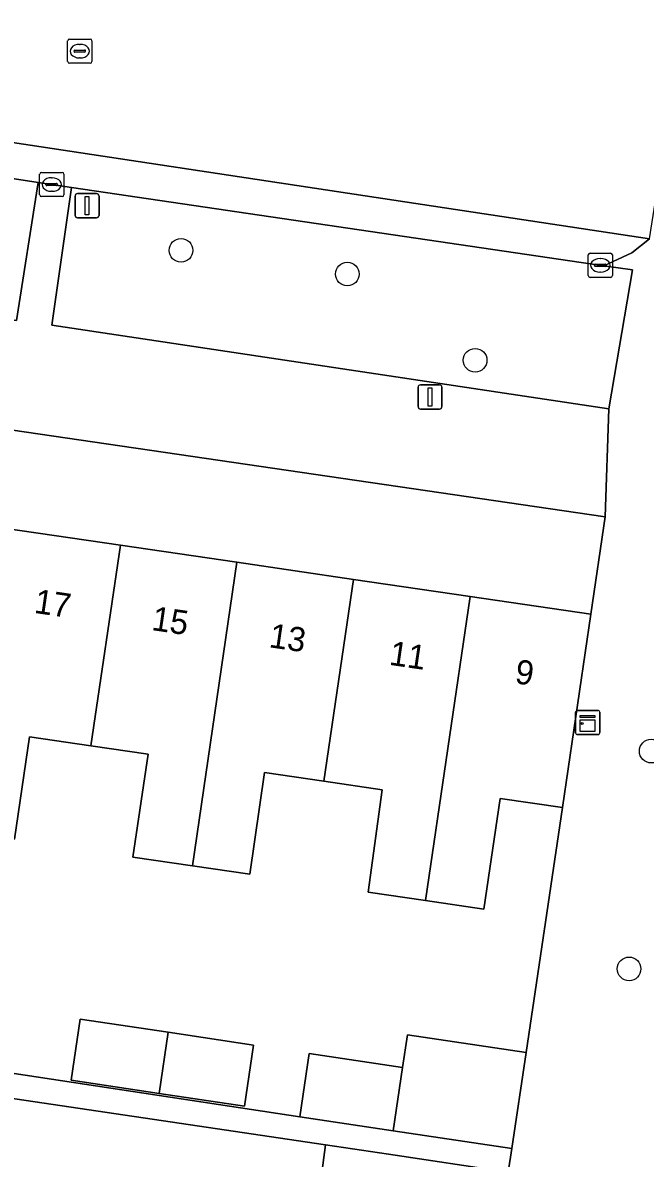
# Model space of a CAD drawing. Extents: x 163008 to 163854, y 382777 to 383982.
# Drawn here: x 163667.4 to 163693.09, y 383360.35 to 383407.26 of the extents above; entities that cross this region are included whole.
import ezdxf

# ---------------------------------------------------------------- set-up
doc = ezdxf.new("R2010")
doc.units = 0
for name, color, linetype in [('IMGEO_Boom', 7, 'Continuous'), ('IMGEO_Erf', 7, 'Continuous'), ('IMGEO_Groenvoorziening', 7, 'Continuous'), ('IMGEO_Kast', 7, 'Continuous'), ('IMGEO_Kolk', 7, 'Continuous'), ('IMGEO_Lichtmast', 7, 'Continuous'), ('IMGEO_Muur', 7, 'Continuous'), ('IMGEO_Pand', 7, 'Continuous'), ('IMGEO_Pand_nummerreeks', 7, 'Continuous'), ('IMGEO_Parkeervlak_gesloten', 7, 'Continuous'), ('IMGEO_Rijbaan_lokaal_gesloten', 7, 'Continuous'), ('IMGEO_Rioolput', 7, 'Continuous'), ('IMGEO_Voetpad_open', 7, 'Continuous')]:
    doc.layers.add(name, color=color, linetype=linetype)

msp = doc.modelspace()

# ---------------------------------------------------------------- linework, layer by layer
at = {"layer": 'IMGEO_Boom'}
for centre in [(163673.93, 383397.857), (163680.795, 383396.879), (163686.068, 383393.317), (163693.336, 383377.174), (163692.421, 383368.175)]:
    msp.add_circle(centre, 0.489, dxfattribs=at)
at = {"layer": 'IMGEO_Erf'}
for points in [[(163691.43, 383386.85), (163642.997, 383393.941), (163642.383, 383389.925), (163647.367, 383389.196), (163652.179, 383388.492), (163656.991, 383387.788), (163661.803, 383387.084), (163666.615, 383386.38), (163671.426, 383385.676), (163676.238, 383384.972), (163681.05, 383384.267), (163685.862, 383383.563), (163690.847, 383382.834)], [(163673.398, 383365.559), (163676.927, 383365.03), (163676.547, 383362.501), (163673.027, 383363.029), (163669.395, 383363.574), (163669.774, 383366.103)]]:
    msp.add_lwpolyline(points, close=True, dxfattribs=at)
for points in [[(163647.899, 383366.759), (163678.827, 383362.061), (163679.218, 383364.684), (163683.074, 383364.109), (163683.274, 383365.452), (163688.169, 383364.722), (163689.677, 383374.841), (163687.099, 383375.218), (163686.43, 383370.646), (163684.023, 383370.998), (163681.66, 383371.344), (163682.237, 383375.573), (163679.829, 383375.925), (163677.381, 383376.283), (163676.767, 383372.084), (163674.403, 383372.431), (163671.945, 383372.791), (163672.568, 383377.045), (163670.214, 383377.389), (163667.682, 383377.76), (163667.064, 383373.534)], [(163679.579, 383358.505), (163679.889, 383360.907), (163664.081, 383363.249)]]:
    msp.add_lwpolyline(points, dxfattribs=at)
at = {"layer": 'IMGEO_Groenvoorziening'}
for points in [[(163640.374, 383398.916), (163667.143, 383394.961), (163668.039, 383400.663), (163655.318, 383402.626), (163645.424, 383404.101), (163644.911, 383404.175), (163641.244, 383404.7)], [(163691.381, 383397.22), (163669.409, 383400.452), (163668.592, 383394.766), (163691.583, 383391.31), (163692.568, 383397.047)]]:
    msp.add_lwpolyline(points, close=True, dxfattribs=at)
at = {"layer": 'IMGEO_Kast'}
for p, q in [((163690.212, 383377.927), (163690.212, 383378.768)), ((163690.212, 383378.768), (163690.212, 383377.927)), ((163690.287, 383378.852), (163691.128, 383378.852)), ((163691.128, 383378.852), (163690.287, 383378.852)), ((163691.212, 383378.777), (163691.212, 383377.936)), ((163691.212, 383377.936), (163691.212, 383378.777)), ((163691.137, 383377.852), (163690.296, 383377.852)), ((163690.296, 383377.852), (163691.137, 383377.852))]:
    msp.add_line(p, q, dxfattribs=at)
for points in [[(163690.407, 383378.642), (163691.007, 383378.642), (163691.007, 383378.557), (163690.407, 383378.557), (163690.407, 383378.642)], [(163690.407, 383378.467), (163691.007, 383378.467), (163691.007, 383377.978), (163690.407, 383377.978), (163690.407, 383378.467)]]:
    msp.add_lwpolyline(points, dxfattribs=at)
msp.add_circle((163690.491, 383378.316), 0.0377, dxfattribs=at)
for centre, start, end in [((163690.29, 383378.774), 92.4484, 184.2845), ((163690.29, 383378.774), 92.4484, 184.2845), ((163691.134, 383378.774), 2.4484, 94.2845), ((163691.134, 383378.774), 2.4484, 94.2845), ((163690.29, 383377.93), 182.4484, 274.2845), ((163690.29, 383377.93), 182.4484, 274.2845), ((163691.134, 383377.93), 272.4484, 4.2845), ((163691.134, 383377.93), 272.4484, 4.2845)]:
    msp.add_arc(centre, 0.0779, start, end, dxfattribs=at)
at = {"layer": 'IMGEO_Kolk'}
for p, q in [((163668.096, 383400.15), (163668.096, 383401.002)), ((163668.171, 383401.076), (163669.023, 383401.076)), ((163669.097, 383401.002), (163669.097, 383400.15)), ((163668.355, 383400.57), (163668.355, 383400.582)), ((163668.793, 383400.533), (163668.395, 383400.533)), ((163668.398, 383400.619), (163668.796, 383400.619)), ((163668.584, 383400.856), (163668.609, 383400.856)), ((163668.839, 383400.582), (163668.839, 383400.57)), ((163669.023, 383400.076), (163668.171, 383400.076)), ((163668.607, 383400.296), (163668.582, 383400.296)), ((163690.735, 383396.814), (163690.735, 383397.666)), ((163690.81, 383397.74), (163691.662, 383397.74)), ((163691.736, 383397.666), (163691.736, 383396.814)), ((163690.994, 383397.234), (163690.994, 383397.246)), ((163691.432, 383397.197), (163691.034, 383397.197)), ((163691.037, 383397.283), (163691.435, 383397.283)), ((163691.223, 383397.52), (163691.248, 383397.52)), ((163691.478, 383397.246), (163691.478, 383397.234)), ((163691.662, 383396.74), (163690.81, 383396.74)), ((163691.246, 383396.96), (163691.221, 383396.96))]:
    msp.add_line(p, q, dxfattribs=at)
for points in [[(163668.096, 383400.15), (163668.096, 383401.002)], [(163668.171, 383401.076), (163669.023, 383401.076)], [(163669.097, 383401.002), (163669.097, 383400.15)], [(163669.023, 383400.076), (163668.171, 383400.076)], [(163690.735, 383396.814), (163690.735, 383397.666)], [(163690.81, 383397.74), (163691.662, 383397.74)], [(163691.736, 383397.666), (163691.736, 383396.814)], [(163691.662, 383396.74), (163690.81, 383396.74)]]:
    msp.add_lwpolyline(points, dxfattribs=at)
for centre, radius, start, end in [((163668.173, 383401), 0.0765, 91.552, 178.448), ((163668.173, 383401), 0.0765, 91.552, 178.448), ((163669.021, 383401), 0.0765, 1.552, 88.448), ((163669.021, 383401), 0.0765, 1.552, 88.448), ((163668.395, 383400.579), 0.0403, 85.8775, 175.7526), ((163668.392, 383400.569), 0.0366, 178.938, 274.7102), ((163668.796, 383400.576), 0.043, 264.8664, 352.4533), ((163668.8, 383400.581), 0.0386, 1.7309, 96.639), ((163668.173, 383400.152), 0.0765, 181.552, 268.448), ((163668.173, 383400.152), 0.0765, 181.552, 268.448), ((163669.021, 383400.152), 0.0765, 271.552, 358.448), ((163669.021, 383400.152), 0.0765, 271.552, 358.448), ((163690.812, 383397.664), 0.0765, 91.552, 178.448), ((163690.812, 383397.664), 0.0765, 91.552, 178.448), ((163691.66, 383397.664), 0.0765, 1.552, 88.448), ((163691.66, 383397.664), 0.0765, 1.552, 88.448), ((163691.034, 383397.243), 0.0403, 85.8775, 175.7526), ((163691.031, 383397.233), 0.0366, 178.938, 274.7102), ((163691.435, 383397.24), 0.043, 264.8664, 352.4533), ((163691.439, 383397.245), 0.0386, 1.7309, 96.639), ((163690.812, 383396.816), 0.0765, 181.552, 268.448), ((163690.812, 383396.816), 0.0765, 181.552, 268.448), ((163691.66, 383396.816), 0.0765, 271.552, 358.448), ((163691.66, 383396.816), 0.0765, 271.552, 358.448)]:
    msp.add_arc(centre, radius, start, end, dxfattribs=at)
for centre, major_axis, ratio, start_param, end_param in [((163668.583, 383400.576), (-0.387, 0.002), 0.722429, 4.712389, 7.853982), ((163668.608, 383400.576), (-0.39, 0.002), 0.717154, 1.570796, 4.712389), ((163691.222, 383397.24), (-0.387, 0.002), 0.722429, 4.712389, 7.853982), ((163691.247, 383397.24), (-0.39, 0.002), 0.717154, 1.570796, 4.712389)]:
    msp.add_ellipse(centre, major_axis=major_axis, ratio=ratio, start_param=start_param, end_param=end_param, dxfattribs=at)
at = {"layer": 'IMGEO_Lichtmast'}
for p, q in [((163669.556, 383399.302), (163669.556, 383400.102)), ((163669.556, 383400.102), (163669.556, 383399.302)), ((163669.656, 383400.202), (163670.446, 383400.202)), ((163670.446, 383400.202), (163669.656, 383400.202)), ((163670.546, 383400.102), (163670.546, 383399.302)), ((163670.546, 383399.302), (163670.546, 383400.102)), ((163670.446, 383399.202), (163669.656, 383399.202)), ((163669.656, 383399.202), (163670.446, 383399.202)), ((163683.711, 383391.402), (163683.711, 383392.202)), ((163683.711, 383392.202), (163683.711, 383391.402)), ((163683.811, 383392.302), (163684.601, 383392.302)), ((163684.601, 383392.302), (163683.811, 383392.302)), ((163684.701, 383392.202), (163684.701, 383391.402)), ((163684.701, 383391.402), (163684.701, 383392.202)), ((163684.601, 383391.302), (163683.811, 383391.302)), ((163683.811, 383391.302), (163684.601, 383391.302))]:
    msp.add_line(p, q, dxfattribs=at)
for points in [[(163669.976, 383400.077), (163670.126, 383400.077), (163670.126, 383399.327), (163669.976, 383399.327), (163669.976, 383400.077)], [(163684.131, 383392.177), (163684.281, 383392.177), (163684.281, 383391.427), (163684.131, 383391.427), (163684.131, 383392.177)]]:
    msp.add_lwpolyline(points, dxfattribs=at)
for centre, start, end in [((163669.656, 383400.102), 90, 180), ((163669.656, 383400.102), 90, 180), ((163670.446, 383400.102), 0, 90), ((163670.446, 383400.102), 360, 90), ((163669.656, 383399.302), 180, 270), ((163669.656, 383399.302), 180, 270), ((163670.446, 383399.302), 270, 0), ((163670.446, 383399.302), 270, 0), ((163683.811, 383392.202), 90, 180), ((163683.811, 383392.202), 90, 180), ((163684.601, 383392.202), 0, 90), ((163684.601, 383392.202), 360, 90), ((163683.811, 383391.402), 180, 270), ((163683.811, 383391.402), 180, 270), ((163684.601, 383391.402), 270, 0), ((163684.601, 383391.402), 270, 0)]:
    msp.add_arc(centre, 0.1, start, end, dxfattribs=at)
at = {"layer": 'IMGEO_Muur'}
msp.add_lwpolyline([(163689.677, 383374.841), (163688.169, 383364.722)], dxfattribs=at)
at = {"layer": 'IMGEO_Pand'}
for points in [[(163666.615, 383386.38), (163664.784, 383373.868), (163667.064, 383373.534), (163667.682, 383377.76), (163670.214, 383377.389), (163671.426, 383385.676)], [(163674.403, 383372.431), (163676.238, 383384.972), (163671.426, 383385.676), (163670.214, 383377.389), (163672.568, 383377.045), (163671.945, 383372.791)], [(163681.05, 383384.267), (163676.238, 383384.972), (163674.403, 383372.431), (163676.767, 383372.084), (163677.381, 383376.283), (163679.829, 383375.925)], [(163681.05, 383384.267), (163679.829, 383375.925), (163682.237, 383375.573), (163681.66, 383371.344), (163684.023, 383370.998), (163685.862, 383383.563)], [(163684.023, 383370.998), (163686.43, 383370.646), (163687.099, 383375.218), (163689.677, 383374.841), (163690.847, 383382.834), (163685.862, 383383.563)], [(163673.398, 383365.559), (163669.774, 383366.103), (163669.395, 383363.574), (163673.027, 383363.029)], [(163673.398, 383365.559), (163673.027, 383363.029), (163676.547, 383362.501), (163676.927, 383365.03)], [(163688.169, 383364.722), (163683.274, 383365.452), (163683.074, 383364.109), (163682.683, 383361.486), (163687.578, 383360.756)], [(163683.074, 383364.109), (163679.218, 383364.684), (163678.827, 383362.061), (163682.683, 383361.486)], [(163686.723, 383355.059), (163687.432, 383359.776), (163682.488, 383360.517), (163679.889, 383360.907), (163679.579, 383358.505), (163674.841, 383359.212), (163674.493, 383356.895)]]:
    msp.add_lwpolyline(points, close=True, dxfattribs=at)
at = {"layer": 'IMGEO_Parkeervlak_gesloten'}
msp.add_lwpolyline([(163693.27, 383398.339), (163645.136, 383405.621), (163644.911, 383404.175), (163645.424, 383404.101), (163655.318, 383402.626), (163668.039, 383400.663), (163669.409, 383400.452), (163691.381, 383397.22), (163692.532, 383397.756)], close=True, dxfattribs=at)
at = {"layer": 'IMGEO_Rijbaan_lokaal_gesloten'}
msp.add_lwpolyline([(163645.136, 383405.621), (163693.27, 383398.339), (163694.749, 383407.803), (163671.004, 383411.416), (163669.541, 383411.657), (163657.224, 383413.486), (163647.073, 383414.976), (163646.605, 383415.05)], close=True, dxfattribs=at)
at = {"layer": 'IMGEO_Rioolput'}
for p, q in [((163669.327, 383406.586), (163670.179, 383406.586)), ((163669.252, 383405.66), (163669.252, 383406.512)), ((163669.511, 383406.08), (163669.511, 383406.092)), ((163669.554, 383406.129), (163669.952, 383406.129)), ((163669.74, 383406.366), (163669.765, 383406.366)), ((163669.995, 383406.092), (163669.995, 383406.08)), ((163670.253, 383406.512), (163670.253, 383405.66)), ((163669.949, 383406.043), (163669.551, 383406.043)), ((163669.763, 383405.806), (163669.738, 383405.806)), ((163670.179, 383405.586), (163669.327, 383405.586))]:
    msp.add_line(p, q, dxfattribs=at)
for points in [[(163669.327, 383406.586), (163670.179, 383406.586)], [(163669.252, 383405.66), (163669.252, 383406.512)], [(163670.253, 383406.512), (163670.253, 383405.66)], [(163670.179, 383405.586), (163669.327, 383405.586)]]:
    msp.add_lwpolyline(points, dxfattribs=at)
for centre, radius, start, end in [((163669.329, 383406.51), 0.0765, 91.552, 178.448), ((163669.329, 383406.51), 0.0765, 91.552, 178.448), ((163670.177, 383406.51), 0.0765, 1.552, 88.448), ((163670.177, 383406.51), 0.0765, 1.552, 88.448), ((163669.551, 383406.089), 0.0403, 85.8775, 175.7526), ((163669.548, 383406.079), 0.0366, 178.938, 274.7102), ((163669.952, 383406.086), 0.043, 264.8664, 352.4533), ((163669.956, 383406.091), 0.0386, 1.7309, 96.639), ((163669.329, 383405.662), 0.0765, 181.552, 268.448), ((163669.329, 383405.662), 0.0765, 181.552, 268.448), ((163670.177, 383405.662), 0.0765, 271.552, 358.448), ((163670.177, 383405.662), 0.0765, 271.552, 358.448)]:
    msp.add_arc(centre, radius, start, end, dxfattribs=at)
for centre, major_axis, ratio, start_param, end_param in [((163669.739, 383406.086), (-0.387, 0.002), 0.722429, 4.712389, 7.853982), ((163669.764, 383406.086), (-0.39, 0.002), 0.717154, 1.570796, 4.712389)]:
    msp.add_ellipse(centre, major_axis=major_axis, ratio=ratio, start_param=start_param, end_param=end_param, dxfattribs=at)
at = {"layer": 'IMGEO_Voetpad_open'}
for points in [[(163572.557, 383408.858), (163578.787, 383403.841), (163627.183, 383396.315), (163633.29, 383395.433), (163636.727, 383394.887), (163642.997, 383393.941), (163691.43, 383386.85), (163691.583, 383391.31), (163668.592, 383394.766), (163669.409, 383400.452), (163668.039, 383400.663), (163667.143, 383394.961), (163640.374, 383398.916), (163641.244, 383404.7), (163631.769, 383406.126), (163630.974, 383400.19), (163606.706, 383403.955), (163607.221, 383407.321), (163610.207, 383406.87), (163610.543, 383409.318)], [(163693.27, 383398.339), (163692.532, 383397.756), (163691.381, 383397.22), (163692.568, 383397.047), (163691.583, 383391.31), (163691.43, 383386.85), (163690.847, 383382.834), (163689.677, 383374.841), (163688.169, 383364.722), (163687.578, 383360.756), (163687.432, 383359.776), (163690.288, 383359.355), (163694.133, 383358.769), (163697.476, 383358.249), (163700.353, 383357.923), (163700.65, 383359.9), (163700.862, 383361.314), (163704.606, 383364.072), (163706.146, 383366.375)], [(163664.081, 383363.249), (163679.889, 383360.907), (163682.488, 383360.517), (163687.432, 383359.776), (163687.578, 383360.756), (163682.683, 383361.486), (163678.827, 383362.061), (163647.899, 383366.759)]]:
    msp.add_lwpolyline(points, dxfattribs=at)

# ---------------------------------------------------------------- texts
at = {"layer": 'IMGEO_Pand_nummerreeks'}
for s, p in [('17', (163667.836, 383382.886)), ('15', (163672.683, 383382.176)), ('13', (163677.529, 383381.467)), ('11', (163682.488, 383380.742)), ('9', (163687.676, 383379.982))]:
    msp.add_text(s, height=1, rotation=351.6758, dxfattribs=at).set_placement(p)

doc.saveas('drawing.dxf')
